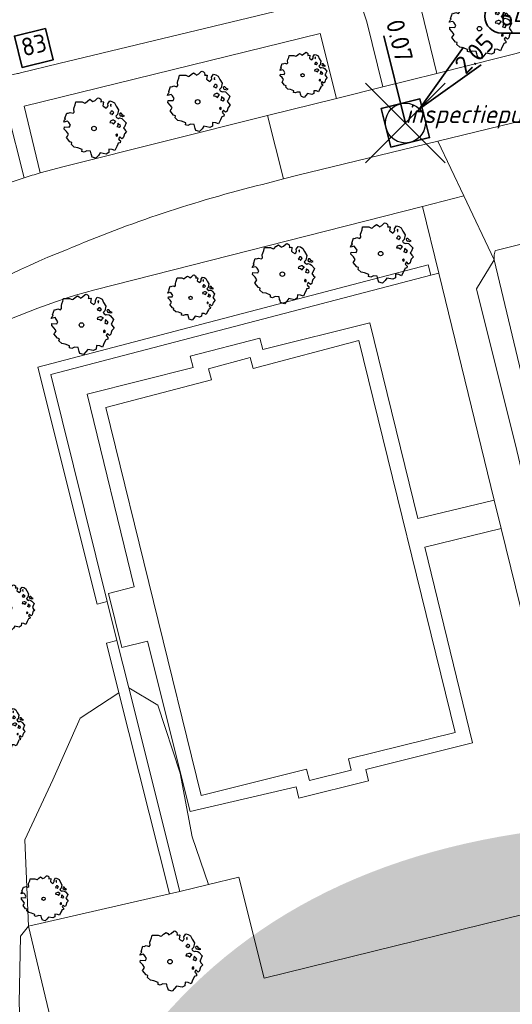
# Model space of a CAD drawing. Header units: metres. Extents: x 152391 to 157968, y 462336 to 467280.
# Tile 631 of 656: x 156888 to 156925, y 464458 to 464532. Entities that reach past the tile are written whole.
import ezdxf
from ezdxf.enums import TextEntityAlignment as Align

# ---------------------------------------------------------------- set-up
doc = ezdxf.new("R2010")
doc.units = ezdxf.units.M
doc.header["$LTSCALE"] = 0.75
doc.header["$PDMODE"] = 3
doc.header["$PDSIZE"] = 3
doc.linetypes.add('RI-VWA_BETON', pattern=[19, 9, -5, 0, -5])
doc.layers.get('0').update_dxf_attribs({"lineweight": 25})
doc.layers.get('defpoints').update_dxf_attribs({"lineweight": 25})
for name, color, linetype, lineweight in [('B-GV-GR-BOOM-S', 252, 'Continuous', 25), ('B-WE-GR-BEPLANTING_CULTUUR_BOSPLANTSOEN-GV', 251, 'Continuous', 18), ('B-WE-GR-GROENVOORZIENING-GV', 251, 'Continuous', 18), ('B-WE-GR-HAAG-GV', 251, 'Continuous', 13), ('B-WE-OG-BEBOUWING-GV', 6, 'Continuous', 35), ('B-WE-OG-BEBOUWING-T18', 1, 'Continuous', 18), ('B-WE-OG-TERREIN_CULTUURSCHEIDING-GV', 251, 'Continuous', 18), ('B-WE-VH-VERHARDING_ASFALT-GV', 251, 'Continuous', 18), ('B-WE-VH-VERHARDING_BETONSTRAATSTEEN-GV', 251, 'Continuous', 18), ('B-WE-VH-VERHARDING_TEGEL-GV', 251, 'Continuous', 18), ('B-WE-VH-VERHARDING_TEGEL_RUBBER-GV', 251, 'Continuous', 18), ('N-OI-RI-VWA_PUTNUMMER-S @ 0.75', 36, 'Continuous', 35), ('N-OI-RI-VWA_RIOOLPUT_INSPECTIEPUT-S', 36, 'Continuous', 35), ('N-OI-RI-VWA_STROOMRICHTING-S @ 0.75', 36, 'Continuous', 35), ('N-OI-RI-VWA_TRANSPORTLEIDING_BETON_250-G', 36, 'RI-VWA_BETON', 35)]:
    doc.layers.add(name, color=color, linetype=linetype, lineweight=lineweight)
doc.layers.add('inspectieput', color=7, linetype='Continuous', plot=False)
doc.layers.add('X-XX-AL-TEKENBLAD_HULPLIJN-G', color=7, linetype='Continuous', lineweight=18, plot=False)
doc.styles.add('ARIAL', font='arialbd.ttf')
doc.styles.add('NLCS-ISO', font='isocpeur.ttf')
doc.styles.add('NLCS-ISO-M750-T18', font='NLCS-ISO.ttf', dxfattribs={"height": 1.35})
doc.styles.add('NLCS-ISO-M750-T18_CURSIEF', font='NLCS-ISO.ttf', dxfattribs={"oblique": 15, "height": 1.35})

# ---------------------------------------------------------------- blocks, each defined once
blk = doc.blocks.new('B-SRI-PUT_VWA-SO')
at = {"flags": 128}
blk.add_lwpolyline([(-2, 2), (2, 2), (2, -2), (-2, -2)], close=True, dxfattribs=at)
at = {"lineweight": -3, "flags": 128}
blk.add_lwpolyline([(2, -2), (2, 2), (-2, 2), (-2, -2)], close=True, dxfattribs=at)
at = {"lineweight": -3}
blk.add_circle((0, 0), 2, dxfattribs=at)
blk = doc.blocks.new('*U178')
for q in [(5.834, 7.601), (7.601, 5.834)]:
    blk.add_line((1.414, 1.414), q)
blk.add_lwpolyline([(16.81, 12.391), (9.652, 12.391, 1), (9.652, 9.007), (16.81, 9.007, 1)], format="xyb", close=True)
at = {"ltscale": 0.1, "style": 'NLCS-ISO'}
blk.add_attdef('PUTHGT', text='', height=1.8, rotation=45, dxfattribs=at).set_placement((5.388, 5.428), align=Align.MIDDLE_LEFT)
blk.add_attdef('PUTNR', text='', height=1.8, dxfattribs=at).set_placement((13.333, 10.667), align=Align.MIDDLE_CENTER)
blk = doc.blocks.new('*U34')
at = {"ltscale": 0.1}
blk.add_hatch(color=256, dxfattribs=at).paths.add_polyline_path([(2.5, 0), (-2.5, -0.833), (-2.5, 0.833)])
at = {"ltscale": 0.1, "flags": 128}
blk.add_lwpolyline([(2.5, 0), (-2.5, -0.833), (-2.5, 0.833)], close=True, dxfattribs=at)
at = {"ltscale": 0.1, "style": 'NLCS-ISO'}
for tag, p in [('BOBL', (-32.674, 0)), ('MAT', (-1, 0.5))]:
    blk.add_attdef(tag, text='', height=1.8, dxfattribs=at).set_placement(p, align=Align.BOTTOM_RIGHT)
for tag, p in [('DIA', (1, 0.5)), ('BOBR', (31.728, -0.014))]:
    blk.add_attdef(tag, text='', height=1.8, dxfattribs=at).set_placement(p, align=Align.BOTTOM_LEFT)
at = {"layer": 'defpoints', "ltscale": 0.1, "style": 'NLCS-ISO', "flags": 1}
blk.add_attdef('JVA', text='', height=1.8, dxfattribs=at).set_placement((0, -1), align=Align.TOP_CENTER)
blk = doc.blocks.new('ACMAP_ANN_TEMPLATE_type knoop')
at = {"layer": 'defpoints', "style": 'NLCS-ISO-M750-T18_CURSIEF', "oblique": 15}
blk.add_attdef('type_knoop', (0, 0), '', height=1.35, dxfattribs=at)
blk = doc.blocks.new('SGR-BOOM_21_30')
at = {"linetype": 'Continuous'}
for p, q in [((-1.051, 1.335), (-1.016, 1.499)), ((-1.016, 1.499), (-0.668, 1.499)), ((-0.668, 1.499), (-0.516, 1.433)), ((-0.47, 1.45), (-0.365, 1.548)), ((-0.365, 1.548), (-0.226, 1.647)), ((-0.226, 1.647), (-0.133, 1.581)), ((-0.133, 1.581), (-0.063, 1.515)), ((-0.063, 1.515), (0.065, 1.581)), ((0.065, 1.581), (0.205, 1.712)), ((0.205, 1.712), (0.263, 1.729)), ((0.263, 1.729), (0.333, 1.696)), ((0.333, 1.696), (0.391, 1.647)), ((0.402, 1.532), (0.379, 1.499)), ((0.379, 1.499), (0.53, 1.515)), ((0.391, 1.647), (0.402, 1.532)), ((0.542, 1.483), (0.507, 1.285)), ((0.53, 1.515), (0.542, 1.483)), ((0.786, 1.4), (0.891, 1.565)), ((0.891, 1.565), (1.019, 1.532)), ((1.019, 1.532), (1.158, 1.45)), ((-1.633, 0.579), (-1.528, 0.875)), ((-1.528, 0.875), (-1.458, 0.858)), ((-1.458, 0.858), (-1.342, 0.908)), ((-1.342, 0.908), (-1.179, 0.858)), ((-1.179, 0.858), (-1.121, 0.924)), ((-1.133, 1.088), (-1.109, 1.187)), ((-1.121, 0.924), (-1.133, 1.088)), ((-1.109, 1.187), (-1.051, 1.335)), ((-0.516, 1.433), (-0.47, 1.45)), ((0.507, 1.285), (0.565, 1.236)), ((0.565, 1.236), (0.693, 1.154)), ((0.693, 1.154), (0.751, 1.203)), ((0.751, 1.203), (0.798, 1.285)), ((0.798, 1.285), (0.786, 1.4)), ((0.937, 0.908), (0.891, 0.875)), ((0.891, 0.875), (0.926, 0.825)), ((0.972, 1.368), (0.926, 1.335)), ((0.926, 1.335), (0.949, 1.253)), ((0.926, 0.825), (0.984, 0.842)), ((0.972, 0.973), (0.937, 0.908)), ((0.949, 1.253), (0.961, 1.236)), ((0.961, 1.269), (0.972, 1.368)), ((1.03, 0.973), (0.972, 0.973)), ((0.984, 0.842), (1.03, 0.776)), ((1.077, 0.94), (1.03, 0.973)), ((1.03, 0.776), (1.077, 0.842)), ((1.124, 0.875), (1.077, 0.94)), ((1.077, 0.842), (1.124, 0.875)), ((1.158, 1.45), (1.251, 1.269)), ((1.321, 0.793), (1.228, 0.694)), ((1.251, 1.269), (1.379, 1.055)), ((1.379, 1.055), (1.321, 0.793)), ((1.472, 0.858), (1.438, 0.809)), ((1.438, 0.809), (1.461, 0.743)), ((1.461, 0.743), (1.531, 0.694)), ((1.542, 0.858), (1.472, 0.858)), ((1.624, 0.76), (1.542, 0.858)), ((1.728, 0.71), (1.624, 0.76)), ((-1.703, 0.365), (-1.656, 0.48)), ((-1.493, 0.415), (-1.703, 0.365)), ((-1.679, -0.029), (-1.668, 0.086)), ((-1.668, 0.086), (-1.389, 0.07)), ((-1.656, 0.48), (-1.598, 0.53)), ((-1.598, 0.53), (-1.633, 0.579)), ((-1.423, 0.333), (-1.493, 0.415)), ((-1.33, 0.185), (-1.423, 0.333)), ((-1.389, 0.07), (-1.33, 0.185)), ((0.926, 0.415), (0.891, 0.333)), ((0.891, 0.333), (1.03, 0.316)), ((1.054, 0.464), (0.926, 0.415)), ((1.03, 0.316), (1.112, 0.251)), ((1.112, 0.464), (1.054, 0.464)), ((1.217, 0.398), (1.112, 0.464)), ((1.112, 0.251), (1.205, 0.365)), ((1.205, 0.365), (1.24, 0.415)), ((1.228, 0.694), (1.275, 0.628)), ((1.275, 0.628), (1.379, 0.563)), ((1.344, 0.185), (1.31, 0.103)), ((1.434, 0.049), (1.31, 0.103)), ((1.356, 0.3), (1.344, 0.234)), ((1.344, 0.234), (1.344, 0.185)), ((1.426, 0.234), (1.356, 0.3)), ((1.379, 0.563), (1.438, 0.595)), ((1.472, 0.201), (1.426, 0.234)), ((1.434, 0.049), (1.507, 0.136)), ((1.438, 0.595), (1.565, 0.563)), ((1.507, 0.136), (1.472, 0.201)), ((1.531, 0.727), (1.635, 0.678)), ((1.531, 0.694), (1.542, 0.727)), ((1.565, 0.563), (1.635, 0.513)), ((1.635, 0.678), (1.728, 0.71)), ((1.635, 0.513), (1.81, 0.316)), ((1.717, 0.103), (1.67, 0.037)), ((1.67, 0.037), (1.763, -0.094)), ((1.81, 0.316), (1.717, 0.103)), ((-1.54, -0.177), (-1.679, -0.029)), ((-1.551, -0.505), (-1.493, -0.423)), ((-1.354, -0.752), (-1.551, -0.505)), ((-1.435, -0.324), (-1.54, -0.177)), ((-1.493, -0.423), (-1.435, -0.324)), ((1.286, -0.292), (1.24, -0.357)), ((1.24, -0.357), (1.251, -0.423)), ((1.263, -0.423), (1.333, -0.407)), ((1.333, -0.341), (1.286, -0.292)), ((1.333, -0.407), (1.333, -0.341)), ((1.461, -0.472), (1.391, -0.587)), ((1.391, -0.587), (1.426, -0.637)), ((1.426, -0.637), (1.496, -0.702)), ((1.577, -0.587), (1.461, -0.472)), ((1.496, -0.702), (1.484, -0.801)), ((1.658, -0.522), (1.577, -0.587)), ((1.682, -0.423), (1.658, -0.522)), ((1.717, -0.308), (1.682, -0.423)), ((1.845, -0.177), (1.717, -0.308)), ((1.763, -0.094), (1.845, -0.177)), ((-1.249, -0.784), (-1.354, -0.752)), ((-1.272, -0.899), (-1.249, -0.784)), ((-1.109, -1.047), (-1.272, -0.899)), ((-0.912, -1.08), (-1.109, -1.047)), ((-0.668, -1.179), (-0.912, -1.08)), ((-0.679, -1.294), (-0.668, -1.179)), ((-0.551, -1.326), (-0.679, -1.294)), ((-0.4, -1.261), (-0.551, -1.326)), ((-0.191, -1.277), (-0.4, -1.261)), ((-0.156, -1.425), (-0.191, -1.277)), ((-0.133, -1.491), (-0.156, -1.425)), ((0.356, -1.376), (0.251, -1.524)), ((0.682, -1.441), (0.356, -1.376)), ((0.833, -1.359), (0.682, -1.441)), ((0.844, -1.162), (0.833, -1.359)), ((1.03, -1.179), (0.844, -1.162)), ((1.182, -1.244), (1.03, -1.179)), ((1.286, -1.014), (1.182, -1.244)), ((1.356, -0.883), (1.286, -1.014)), ((1.368, -0.834), (1.356, -0.883)), ((1.484, -0.801), (1.368, -0.834)), ((-0.098, -1.606), (-0.133, -1.491)), ((0.112, -1.671), (-0.098, -1.606)), ((0.251, -1.524), (0.112, -1.671))]:
    blk.add_line(p, q, dxfattribs=at)
blk.add_circle((0, 0), 0.126, dxfattribs=at)
blk = doc.blocks.new('SGR-BOOM_31_50')
at = {"linetype": 'Continuous'}
for p, q in [((0.087, 2.108), (0.273, 2.283)), ((0.273, 2.283), (0.351, 2.305)), ((0.351, 2.305), (0.444, 2.261)), ((0.444, 2.261), (0.521, 2.196)), ((-1.51, 1.451), (-1.479, 1.582)), ((-1.479, 1.582), (-1.402, 1.78)), ((-1.402, 1.78), (-1.355, 1.999)), ((-1.355, 1.999), (-0.89, 1.999)), ((-0.89, 1.999), (-0.688, 1.911)), ((-0.688, 1.911), (-0.626, 1.933)), ((-0.626, 1.933), (-0.487, 2.064)), ((-0.487, 2.064), (-0.301, 2.196)), ((-0.301, 2.196), (-0.177, 2.108)), ((-0.177, 2.108), (-0.084, 2.02)), ((-0.084, 2.02), (0.087, 2.108)), ((0.537, 2.042), (0.506, 1.999)), ((0.506, 1.999), (0.707, 2.02)), ((0.521, 2.196), (0.537, 2.042)), ((0.723, 1.977), (0.676, 1.714)), ((0.676, 1.714), (0.754, 1.648)), ((0.707, 2.02), (0.723, 1.977)), ((0.754, 1.648), (0.924, 1.539)), ((0.924, 1.539), (1.002, 1.604)), ((1.002, 1.604), (1.064, 1.714)), ((1.048, 1.867), (1.188, 2.086)), ((1.064, 1.714), (1.048, 1.867)), ((1.188, 2.086), (1.358, 2.042)), ((1.296, 1.823), (1.234, 1.78)), ((1.234, 1.78), (1.265, 1.67)), ((1.265, 1.67), (1.281, 1.648)), ((1.281, 1.692), (1.296, 1.823)), ((1.358, 2.042), (1.545, 1.933)), ((1.545, 1.933), (1.669, 1.692)), ((1.669, 1.692), (1.839, 1.407)), ((-2.177, 0.772), (-2.038, 1.166)), ((-2.131, 0.706), (-2.177, 0.772)), ((-2.038, 1.166), (-1.944, 1.144)), ((-1.944, 1.144), (-1.789, 1.21)), ((-1.789, 1.21), (-1.572, 1.144)), ((-1.572, 1.144), (-1.495, 1.232)), ((-1.495, 1.232), (-1.51, 1.451)), ((1.25, 1.21), (1.188, 1.166)), ((1.188, 1.166), (1.234, 1.101)), ((1.234, 1.101), (1.312, 1.122)), ((1.296, 1.298), (1.25, 1.21)), ((1.374, 1.298), (1.296, 1.298)), ((1.312, 1.122), (1.374, 1.035)), ((1.436, 1.254), (1.374, 1.298)), ((1.374, 1.035), (1.436, 1.122)), ((1.498, 1.166), (1.436, 1.254)), ((1.436, 1.122), (1.498, 1.166)), ((1.762, 1.057), (1.638, 0.925)), ((1.638, 0.925), (1.7, 0.838)), ((1.7, 0.838), (1.839, 0.75)), ((1.839, 1.407), (1.762, 1.057)), ((1.839, 0.75), (1.917, 0.794)), ((1.963, 1.144), (1.917, 1.079)), ((1.917, 1.079), (1.948, 0.991)), ((1.917, 0.794), (2.087, 0.75)), ((1.948, 0.991), (2.041, 0.925)), ((2.056, 1.144), (1.963, 1.144)), ((2.041, 0.969), (2.18, 0.903)), ((2.041, 0.925), (2.056, 0.969)), ((2.165, 1.013), (2.056, 1.144)), ((2.087, 0.75), (2.18, 0.684)), ((2.304, 0.947), (2.165, 1.013)), ((2.18, 0.903), (2.304, 0.947)), ((-2.27, 0.487), (-2.208, 0.641)), ((-1.991, 0.553), (-2.27, 0.487)), ((-2.239, -0.038), (-2.224, 0.115)), ((-2.224, 0.115), (-1.851, 0.093)), ((-2.208, 0.641), (-2.131, 0.706)), ((-1.898, 0.444), (-1.991, 0.553)), ((-1.774, 0.246), (-1.898, 0.444)), ((-1.851, 0.093), (-1.774, 0.246)), ((1.234, 0.553), (1.188, 0.444)), ((1.188, 0.444), (1.374, 0.422)), ((1.405, 0.619), (1.234, 0.553)), ((1.374, 0.422), (1.483, 0.334)), ((1.483, 0.619), (1.405, 0.619)), ((1.622, 0.531), (1.483, 0.619)), ((1.483, 0.334), (1.607, 0.487)), ((1.607, 0.487), (1.653, 0.553)), ((1.793, 0.246), (1.746, 0.137)), ((1.911, 0.065), (1.746, 0.137)), ((1.808, 0.4), (1.793, 0.312)), ((1.793, 0.312), (1.793, 0.246)), ((1.901, 0.312), (1.808, 0.4)), ((1.963, 0.268), (1.901, 0.312)), ((1.911, 0.065), (2.01, 0.181)), ((2.01, 0.181), (1.963, 0.268)), ((2.18, 0.684), (2.413, 0.422)), ((2.289, 0.137), (2.227, 0.049)), ((2.227, 0.049), (2.351, -0.126)), ((2.413, 0.422), (2.289, 0.137)), ((-2.053, -0.235), (-2.239, -0.038)), ((-2.069, -0.673), (-1.991, -0.564)), ((-1.805, -1.002), (-2.069, -0.673)), ((-1.913, -0.433), (-2.053, -0.235)), ((-1.991, -0.564), (-1.913, -0.433)), ((1.715, -0.389), (1.653, -0.476)), ((1.653, -0.476), (1.669, -0.564)), ((1.684, -0.564), (1.777, -0.542)), ((1.777, -0.454), (1.715, -0.389)), ((1.777, -0.542), (1.777, -0.454)), ((1.948, -0.63), (1.855, -0.783)), ((2.103, -0.783), (1.948, -0.63)), ((2.211, -0.695), (2.103, -0.783)), ((2.242, -0.564), (2.211, -0.695)), ((2.289, -0.411), (2.242, -0.564)), ((2.459, -0.235), (2.289, -0.411)), ((2.351, -0.126), (2.459, -0.235)), ((-1.665, -1.046), (-1.805, -1.002)), ((-1.696, -1.199), (-1.665, -1.046)), ((-1.479, -1.396), (-1.696, -1.199)), ((-1.216, -1.44), (-1.479, -1.396)), ((-0.89, -1.571), (-1.216, -1.44)), ((1.715, -1.352), (1.576, -1.659)), ((1.808, -1.177), (1.715, -1.352)), ((1.824, -1.112), (1.808, -1.177)), ((1.979, -1.068), (1.824, -1.112)), ((1.855, -0.783), (1.901, -0.849)), ((1.901, -0.849), (1.994, -0.936)), ((1.994, -0.936), (1.979, -1.068)), ((-0.906, -1.725), (-0.89, -1.571)), ((-0.735, -1.769), (-0.906, -1.725)), ((-0.533, -1.681), (-0.735, -1.769)), ((-0.254, -1.703), (-0.533, -1.681)), ((-0.208, -1.9), (-0.254, -1.703)), ((-0.177, -1.988), (-0.208, -1.9)), ((-0.13, -2.141), (-0.177, -1.988)), ((0.149, -2.229), (-0.13, -2.141)), ((0.335, -2.031), (0.149, -2.229)), ((0.475, -1.834), (0.335, -2.031)), ((0.909, -1.922), (0.475, -1.834)), ((1.11, -1.812), (0.909, -1.922)), ((1.126, -1.55), (1.11, -1.812)), ((1.374, -1.571), (1.126, -1.55)), ((1.576, -1.659), (1.374, -1.571))]:
    blk.add_line(p, q, dxfattribs=at)
blk.add_circle((0, 0), 0.169, dxfattribs=at)

msp = doc.modelspace()

# ---------------------------------------------------------------- linework, layer by layer
at = {"layer": 'B-WE-GR-BEPLANTING_CULTUUR_BOSPLANTSOEN-GV'}
msp.add_lwpolyline([(156895.785, 464481.802), (156892.87, 464479.9), (156890.8, 464475.27), (156888.71, 464470.75), (156888.969, 464464.277), (156899.59, 464466.693)], close=True, dxfattribs=at)
msp.add_lwpolyline([(156909.182, 464388.726), (156896.11, 464442.398), (156894.29, 464441.976), (156888.969, 464464.277), (156888.366, 464463.514), (156888.267, 464458.49), (156888.563, 464451.99), (156888.366, 464445.981), (156884.623, 464444.011), (156882.259, 464441.352), (156881.57, 464436.624), (156881.865, 464430.616), (156880.486, 464426.676), (156879.304, 464421.061), (156879.107, 464415.939), (156879.797, 464410.522)], dxfattribs=at)
at = {"layer": 'B-WE-GR-GROENVOORZIENING-GV'}
for points in [[(156894.894, 464488.65), (156890.65, 464505.705), (156919.252, 464513.181), (156919.05, 464513.955), (156889.682, 464506.278), (156894.137, 464488.461)], [(156899.59, 464466.693), (156900.37, 464466.871), (156896.514, 464482.185), (156895.619, 464485.736), (156894.844, 464485.541), (156895.785, 464481.802)]]:
    msp.add_lwpolyline(points, close=True, dxfattribs=at)
at = {"layer": 'B-WE-GR-HAAG-GV'}
for points in [[(156919.252, 464513.181), (156919.05, 464513.955), (156889.682, 464506.278), (156894.137, 464488.461), (156894.894, 464488.65), (156890.65, 464505.705)], [(156899.59, 464466.693), (156900.37, 464466.871), (156896.514, 464482.185), (156895.619, 464485.736), (156894.844, 464485.541), (156895.785, 464481.802)]]:
    msp.add_lwpolyline(points, close=True, dxfattribs=at)
at = {"layer": 'B-WE-OG-BEBOUWING-GV'}
msp.add_lwpolyline([(156890.268, 464531.727), (156887.915, 464531.151), (156888.494, 464528.785), (156890.846, 464529.361)], close=True, dxfattribs=at)
at = {"layer": 'B-WE-OG-TERREIN_CULTUURSCHEIDING-GV'}
for points in [[(156940.911, 464533.644), (156940.65, 464534.692), (156943.828, 464535.49), (156942.908, 464539.144), (156918.518, 464533.159), (156919.687, 464528.346), (156929.324, 464530.752)], [(156912.143, 464526.462), (156910.923, 464531.347), (156888.662, 464525.883), (156889.86, 464520.861), (156891.671, 464521.352), (156906.955, 464525.167)], [(156919.252, 464513.181), (156890.65, 464505.705), (156894.894, 464488.65), (156895.619, 464485.736), (156896.514, 464482.185), (156898.7, 464480.86), (156900.39, 464475.76), (156901.3, 464470.99), (156902.515, 464467.393), (156904.812, 464467.952), (156906.698, 464460.362), (156931.347, 464466.418), (156924.543, 464494.14), (156918.797, 464492.746), (156922.388, 464478.036), (156914.354, 464476.04), (156914.566, 464475.191), (156909.322, 464473.882), (156909.124, 464474.734), (156901.137, 464472.877), (156897.937, 464485.674), (156896.006, 464485.205), (156894.991, 464489.266), (156896.935, 464489.774), (156893.389, 464504.246), (156901.366, 464506.231), (156901.144, 464507.083), (156906.392, 464508.449), (156906.604, 464507.595), (156914.656, 464509.591), (156918.268, 464494.895), (156924.018, 464496.264), (156919.833, 464513.333)], [(156900.37, 464466.871), (156902.515, 464467.393), (156901.3, 464470.99), (156900.39, 464475.76), (156898.7, 464480.86), (156896.514, 464482.185)]]:
    msp.add_lwpolyline(points, close=True, dxfattribs=at)
for points in [[(156888.641, 464520.483), (156887.384, 464525.546), (156864.739, 464520.019), (156865.409, 464517.367), (156862.457, 464516.589), (156865.344, 464504.764), (156867.677, 464504.329)], [(156884.623, 464444.011), (156888.366, 464445.981), (156888.563, 464451.99), (156888.267, 464458.49), (156888.366, 464463.514), (156888.969, 464464.277), (156888.71, 464470.75), (156890.8, 464475.27), (156892.87, 464479.9), (156895.785, 464481.802), (156894.844, 464485.541), (156895.619, 464485.736), (156894.894, 464488.65), (156894.137, 464488.461), (156889.682, 464506.278), (156919.05, 464513.955), (156919.252, 464513.181), (156919.833, 464513.333), (156918.605, 464518.34), (156893.97, 464512.081)]]:
    msp.add_lwpolyline(points, dxfattribs=at)
for points in [[(156877.302, 464515.317, -0.059585), (156888.641, 464520.483)], [(156893.97, 464512.081, 0.062681), (156882.865, 464507.537)]]:
    msp.add_lwpolyline(points, format="xyb", dxfattribs=at)
at = {"layer": 'B-WE-VH-VERHARDING_ASFALT-GV'}
msp.add_lwpolyline([(156919.687, 464528.346), (156915.634, 464527.334), (156912.143, 464526.462), (156906.955, 464525.167), (156908.155, 464520.41), (156909.246, 464520.692), (156919.765, 464523.246), (156927.299, 464525.075), (156930.522, 464525.858), (156929.324, 464530.752)], close=True, dxfattribs=at)
msp.add_lwpolyline([(156906.569, 464520.001), (156908.155, 464520.41), (156906.955, 464525.167), (156891.671, 464521.352), (156889.86, 464520.861)], dxfattribs=at)
for points in [[(156888.641, 464520.483, 0.059585), (156877.302, 464515.317)], [(156889.86, 464520.861, 0.019586), (156888.641, 464520.483)], [(156891.839, 464515.097, -0.039231), (156906.569, 464520.001)], [(156881.127, 464509.584, -0.048261), (156891.839, 464515.097)]]:
    msp.add_lwpolyline(points, format="xyb", dxfattribs=at)
at = {"layer": 'B-WE-VH-VERHARDING_BETONSTRAATSTEEN-GV'}
for points in [[(156917.992, 464535.583), (156913.671, 464534.503), (156914.418, 464532.205), (156915.634, 464527.334), (156919.687, 464528.346), (156918.518, 464533.159)], [(156924.013, 464514.325), (156924.013, 464514.717), (156924.081, 464515.018), (156924.129, 464515.03), (156929.384, 464516.347), (156928.33, 464520.703), (156927.299, 464525.075), (156919.765, 464523.246), (156921.718, 464519.146)], [(156924.013, 464514.325), (156922.682, 464512.161), (156925.712, 464500), (156933.055, 464469.099), (156935.512, 464467.607), (156927.442, 464500), (156927.432, 464500.041), (156927.396, 464500.19)]]:
    msp.add_lwpolyline(points, close=True, dxfattribs=at)
msp.add_lwpolyline([(156929.384, 464516.347), (156924.129, 464515.03), (156924.081, 464515.018), (156924.013, 464514.717), (156924.013, 464514.325), (156927.396, 464500.19)], dxfattribs=at)
at = {"layer": 'B-WE-VH-VERHARDING_TEGEL-GV'}
for points in [[(156914.418, 464532.205), (156913.671, 464534.503), (156912.023, 464534.094), (156891.255, 464529.075), (156888.364, 464528.377), (156888.238, 464528.346), (156888.147, 464528.326), (156886.839, 464528.038), (156886.846, 464528.01), (156861.112, 464521.793), (156862.457, 464516.589), (156865.409, 464517.367), (156864.739, 464520.019), (156887.384, 464525.546), (156888.641, 464520.483)], [(156889.86, 464520.861), (156888.662, 464525.883), (156910.923, 464531.347), (156912.143, 464526.462), (156915.634, 464527.334), (156914.418, 464532.205)], [(156893.97, 464512.081), (156918.605, 464518.34), (156921.718, 464519.146), (156919.765, 464523.246), (156909.246, 464520.692), (156908.155, 464520.41), (156906.569, 464520.001)]]:
    msp.add_lwpolyline(points, dxfattribs=at)
for points in [[(156888.641, 464520.483, -0.019586), (156889.86, 464520.861)], [(156906.569, 464520.001, 0.039231), (156891.839, 464515.097)], [(156891.839, 464515.097, 0.048261), (156881.127, 464509.584)], [(156882.865, 464507.537, -0.062681), (156893.97, 464512.081)]]:
    msp.add_lwpolyline(points, format="xyb", dxfattribs=at)
for points in [[(156935.512, 464467.607), (156933.055, 464469.099), (156925.712, 464500), (156922.682, 464512.161), (156924.013, 464514.325), (156921.718, 464519.146), (156918.605, 464518.34), (156919.833, 464513.333), (156924.018, 464496.264), (156924.543, 464494.14), (156931.347, 464466.418), (156931.415, 464466.139), (156935.625, 464467.153)], [(156924.543, 464494.14), (156924.018, 464496.264), (156918.268, 464494.895), (156914.656, 464509.591), (156906.604, 464507.595), (156906.392, 464508.449), (156901.144, 464507.083), (156901.366, 464506.231), (156893.389, 464504.246), (156896.935, 464489.774), (156894.991, 464489.266), (156896.006, 464485.205), (156897.937, 464485.674), (156901.137, 464472.877), (156909.124, 464474.734), (156909.322, 464473.882), (156914.566, 464475.191), (156914.354, 464476.04), (156922.388, 464478.036), (156918.797, 464492.746)], [(156913.837, 464508.261), (156921.076, 464478.823), (156913.052, 464476.837), (156913.26, 464475.982), (156910.109, 464475.213), (156909.901, 464476.068), (156901.97, 464474.078), (156894.802, 464503.246), (156902.752, 464505.317), (156902.526, 464506.147), (156905.65, 464506.998), (156905.876, 464506.168)]]:
    msp.add_lwpolyline(points, close=True, dxfattribs=at)
at = {"layer": 'B-WE-VH-VERHARDING_TEGEL_RUBBER-GV'}
msp.add_lwpolyline([(156913.837, 464508.261), (156905.876, 464506.168), (156905.65, 464506.998), (156902.526, 464506.147), (156902.752, 464505.317), (156894.802, 464503.246), (156901.97, 464474.078), (156909.901, 464476.068), (156910.109, 464475.213), (156913.26, 464475.982), (156913.052, 464476.837), (156921.076, 464478.823)], close=True, dxfattribs=at)
at = {"layer": 'inspectieput'}
msp.add_point((156917.33, 464524.61), dxfattribs=at)
at = {"layer": 'N-OI-RI-VWA_TRANSPORTLEIDING_BETON_250-G'}
msp.add_line((156917.33, 464524.61), (156902.14, 464585.77), dxfattribs=at)

# ---------------------------------------------------------------- block references
at = {"layer": 'B-GV-GR-BOOM-S', "transparency": 33554559}
for name, p in [('SGR-BOOM_31_50', (156922.9, 464531.7)), ('SGR-BOOM_21_30', (156909.6, 464528.2)), ('SGR-BOOM_31_50', (156901.7, 464526.2)), ('SGR-BOOM_31_50', (156893.9, 464524.2)), ('SGR-BOOM_31_50', (156915.469, 464514.802)), ('SGR-BOOM_31_50', (156908.076, 464513.259)), ('SGR-BOOM_21_30', (156901.169, 464511.471)), ('SGR-BOOM_31_50', (156892.963, 464509.44)), ('SGR-BOOM_21_30', (156887.599, 464488.183)), ('SGR-BOOM_21_30', (156886.878, 464479.063)), ('SGR-BOOM_21_30', (156890.118, 464466.327)), ('SGR-BOOM_31_50', (156899.627, 464461.602))]:
    msp.add_blockref(name, p, dxfattribs=at)
at = {"layer": 'defpoints'}
msp.add_blockref('ACMAP_ANN_TEMPLATE_type knoop', (156917.33, 464524.61), dxfattribs=at).add_auto_attribs({'type_knoop': 'inspectieput'})
at = {"layer": 'N-OI-RI-VWA_PUTNUMMER-S @ 0.75', "xscale": 0.75, "yscale": 0.75, "zscale": 0.75}
msp.add_blockref('*U178', (156917.33, 464524.61), dxfattribs=at).add_auto_attribs({'PUTNR': '640020', 'PUTHGT': '2.05'})
at = {"layer": 'N-OI-RI-VWA_RIOOLPUT_INSPECTIEPUT-S', "xscale": 0.75, "yscale": 0.75, "zscale": 0.75, "rotation": 103.9480385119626}
msp.add_blockref('B-SRI-PUT_VWA-SO', (156917.33, 464524.61), dxfattribs=at)
at = {"layer": 'N-OI-RI-VWA_STROOMRICHTING-S @ 0.75', "xscale": 0.75, "yscale": 0.75, "zscale": 0.75, "rotation": 283.9480385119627}
msp.add_blockref('*U34', (156909.735, 464555.19), dxfattribs=at).add_auto_attribs({'MAT': 'BT', 'DIA': '%%c250', 'BOBL': '0.50', 'BOBR': '0.07'})

# ---------------------------------------------------------------- texts
at = {"layer": 'B-WE-OG-BEBOUWING-T18', "style": 'NLCS-ISO-M750-T18'}
msp.add_text('83', height=1.35, rotation=13.8, dxfattribs=at).set_placement((156889.38, 464530.48), align=Align.MIDDLE)
at = {"layer": 'X-XX-AL-TEKENBLAD_HULPLIJN-G', "style": 'ARIAL'}
msp.add_text('G', height=100, dxfattribs=at).set_placement((156881.998, 464370.536))

doc.saveas('drawing.dxf')
